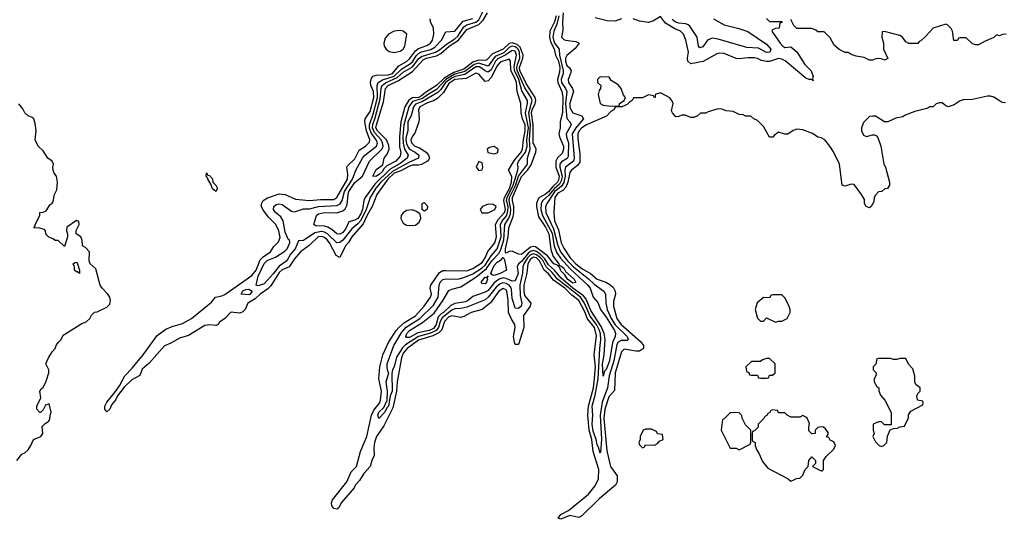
# Model space of a CAD drawing. Header units: inches. Extents: x 2380249 to 2585472, y 382747 to 546448.
# Tile 399 of 626: x 2492295 to 2498801, y 473322 to 476625. Entities that reach past the tile are written whole.
import ezdxf

# ---------------------------------------------------------------- set-up
doc = ezdxf.new("R2010")
doc.units = ezdxf.units.IN
doc.header["$MEASUREMENT"] = 0
doc.layers.add('C4497', color=7, linetype='Continuous')

msp = doc.modelspace()

# ---------------------------------------------------------------- linework, layer by layer
at = {"layer": 'C4497', "color": 4}
for points, elevation in [([(2495885.4, 476670), (2495881.1, 476610), (2495884.5, 476555.5), (2495874.8, 476510), (2495890, 476494.8), (2495902, 476490), (2495970, 476481), (2495991.3, 476470), (2495964.5, 476435.5), (2495910, 476389.3), (2495901.7, 476370), (2495902.4, 476350), (2495910, 476323), (2495927.4, 476307.4), (2495938, 476290), (2495935.3, 476270), (2495919.5, 476230), (2495921.1, 476210), (2495947.4, 476170), (2495954.4, 476150), (2495930, 476074), (2495930, 476044), (2495950, 476010.4), (2496008.6, 475988.6), (2496021.6, 475970), (2495970, 475909.8), (2495944.7, 475870), (2495958.9, 475710), (2495953.4, 475690), (2495902.3, 475650), (2495896.8, 475630), (2495899.1, 475590), (2495891, 475549), (2495875.8, 475524.2), (2495830, 475487.8), (2495778, 475410), (2495770, 475388), (2495772, 475350), (2495823.2, 475243.2), (2495850, 475132.4), (2495868.7, 475090), (2495914.6, 475030), (2495954.5, 474990), (2496052.5, 474912.5), (2496090, 474876.1), (2496154.9, 474830), (2496165.5, 474810), (2496167.5, 474752.5), (2496177.2, 474710), (2496203.5, 474650), (2496230, 474608.1), (2496308.4, 474530), (2496314.9, 474510), (2496310, 474504.5), (2496270, 474504.4), (2496250, 474494), (2496241.6, 474478.4), (2496221.2, 474370), (2496189.6, 474270.4), (2496178.9, 474190), (2496144.2, 474095.8), (2496131.2, 474010), (2496138.8, 473850), (2496133.4, 473766.6), (2496130, 473759), (2496119.5, 473799.5), (2496110, 473814), (2496103.4, 473850), (2496085, 473905), (2496078.5, 473950), (2496081.6, 474010), (2496077.7, 474070), (2496097.6, 474142.4), (2496116.9, 474250), (2496128.3, 474450), (2496135.9, 474510), (2496132.8, 474547.2), (2496125.6, 474570), (2496106.4, 474610), (2496065.2, 474665.2), (2496026.9, 474750), (2496001.3, 474790), (2495848.4, 474910), (2495813.2, 474953.2), (2495774.2, 474990), (2495753.5, 475030), (2495736.9, 475050), (2495710, 475071.4), (2495690, 475077.6), (2495670, 475071), (2495650.1, 475050), (2495626.7, 475010), (2495620.1, 474990), (2495616.8, 474950), (2495600.9, 474870), (2495602.1, 474802.1), (2495612.8, 474750), (2495607.7, 474730), (2495590, 474716.2), (2495570, 474718), (2495566, 474726), (2495550, 474781.2), (2495544, 474844), (2495538, 474858), (2495529.2, 474869.2), (2495510, 474880.7), (2495490, 474884.6), (2495470, 474878.4), (2495444.2, 474855.8), (2495390, 474789.7), (2495370, 474773.7), (2495250, 474724.8), (2495210, 474715.3), (2495170, 474712.9), (2495150, 474704.8), (2495086.1, 474653.9), (2495073, 474630), (2495061.5, 474590), (2495046, 474570), (2495010, 474551.4), (2494929.3, 474530.7), (2494844.7, 474475.3), (2494823.7, 474456.3), (2494785.5, 474394.5), (2494770, 474329.3), (2494758.4, 474310), (2494754.2, 474285.8), (2494755.2, 474170), (2494742.8, 474137.2), (2494731.2, 474070), (2494720.9, 474059.1), (2494707.7, 474030), (2494667.5, 473987.5), (2494662, 474010), (2494668.6, 474030), (2494700.1, 474059.9), (2494723, 474110), (2494725.3, 474170), (2494716.9, 474230), (2494735.3, 474290), (2494730, 474295.3), (2494723.7, 474323.7), (2494724, 474350), (2494767.6, 474470), (2494819.9, 474560.1), (2494848.8, 474591.2), (2494938.5, 474650), (2495030, 474738.7), (2495060.3, 474790), (2495066.6, 474870), (2495074, 474890), (2495090, 474908), (2495110, 474912), (2495190.4, 474910.4), (2495230, 474920.8), (2495290, 474945.8), (2495350, 474984.6), (2495370, 475002.7), (2495410, 475064.7), (2495451.1, 475110), (2495475.6, 475190), (2495472.1, 475270), (2495481, 475290), (2495511.8, 475328.2), (2495521.5, 475358.5), (2495521.8, 475390), (2495512.1, 475430), (2495515.2, 475450), (2495555.6, 475530), (2495586.6, 475630), (2495588.5, 475650), (2495583.5, 475670), (2495590, 475688), (2495637.6, 475750), (2495647.5, 475790), (2495646.3, 475830), (2495656.1, 475910), (2495637.3, 476010), (2495651.2, 476070), (2495650.7, 476090), (2495613.7, 476153.7), (2495593.7, 476230), (2495565.7, 476290), (2495563.5, 476316.5), (2495578.9, 476390), (2495570, 476416.5), (2495550, 476422), (2495508.2, 476391.8), (2495454.3, 476365.7), (2495439.4, 476350), (2495410, 476292.9), (2495390, 476279.3), (2495370, 476286.4), (2495333.2, 476313.2), (2495310, 476313.2), (2495237.3, 476262.7), (2495173.4, 476250), (2495150, 476238.7), (2495109.6, 476210), (2495077.2, 476162.8), (2495057, 476143), (2494956.8, 476083.2), (2494910, 476067.6), (2494896.3, 476050), (2494881.6, 475990), (2494860.2, 475950), (2494859.8, 475890), (2494848.3, 475851.7), (2494847.1, 475830), (2494850, 475806), (2494861.5, 475781.5), (2494871.6, 475770), (2494908.5, 475750), (2494932, 475730), (2494930.4, 475710), (2494870, 475683.7), (2494757.7, 475622.3), (2494681.9, 475550), (2494648.9, 475511.1), (2494611, 475450), (2494585.5, 475370), (2494550, 475298.2), (2494530, 475274.8), (2494490, 475242.3), (2494430, 475167.3), (2494410, 475152.4), (2494390, 475149.7), (2494328.8, 475208.8), (2494310, 475220.2), (2494290, 475224.1), (2494244.4, 475215.6), (2494170, 475166), (2494138, 475162), (2494114.6, 475110), (2494085.3, 475074.8), (2494061.1, 475030), (2494010, 474996.3), (2493970, 474944.8), (2493910, 474879.3), (2493870, 474865.2), (2493858, 474870), (2493871.1, 474930), (2493910, 475013.4), (2493930, 475032.3), (2493985.3, 475054.7), (2494046.4, 475093.6), (2494062.4, 475110), (2494080.9, 475150), (2494077.2, 475170), (2494070, 475175.1), (2494050, 475219.3), (2494035.2, 475295.2), (2494020.6, 475320.6), (2493985.6, 475350), (2493971.8, 475370), (2493974.5, 475390), (2493990, 475403.8), (2494010, 475406.7), (2494030, 475403.1), (2494090, 475359.3), (2494110, 475355.8), (2494170, 475375.6), (2494210, 475374.3), (2494270, 475389.2), (2494390, 475396.9), (2494412.9, 475407.1), (2494425.6, 475430), (2494442.3, 475490), (2494494, 475570), (2494516.9, 475630), (2494560.4, 475710), (2494573.5, 475726.5), (2494653.5, 475790), (2494658.8, 475810), (2494651.4, 475830), (2494617.1, 475877.1), (2494607.2, 475907.2), (2494605.9, 475930), (2494630, 476000.4), (2494658.3, 476110), (2494657.7, 476190), (2494664.7, 476210), (2494693.1, 476226.9), (2494770, 476250.8), (2494820, 476300), (2494869.9, 476330.1), (2494890, 476347.5), (2494914.2, 476385.8), (2494930, 476401.8), (2494950, 476412.4), (2495011.6, 476428.4), (2495037.5, 476442.5), (2495081.3, 476490), (2495110, 476544.7), (2495170, 476550.4), (2495225, 476615.1), (2495290, 476633.7)], 32), ([(2495858.2, 476650), (2495844, 476596), (2495824.2, 476550), (2495817.3, 476510), (2495829.5, 476470), (2495859.5, 476430), (2495862.3, 476390), (2495886.7, 476290), (2495885.5, 476270), (2495872.8, 476230), (2495876, 476210), (2495901.6, 476170), (2495909.4, 476149.4), (2495902.3, 476070), (2495910, 475972), (2495930.8, 475950), (2495938.4, 475930), (2495905.8, 475870), (2495907.2, 475850), (2495921.4, 475810), (2495919.6, 475720.4), (2495913.1, 475706.9), (2495875.1, 475684.9), (2495864.3, 475670), (2495863.5, 475650), (2495879.9, 475590), (2495876.2, 475563.8), (2495861.9, 475538.1), (2495830, 475509.9), (2495790, 475461.9), (2495752.2, 475430), (2495741.7, 475410), (2495739.5, 475370), (2495750.1, 475330), (2495813, 475213), (2495827.2, 475127.2), (2495843.3, 475083.3), (2495868.3, 475048.3), (2495935.7, 474975.7), (2496050, 474868.8), (2496063.6, 474850), (2496083.6, 474790), (2496116.3, 474756.3), (2496132.8, 474710), (2496170, 474659), (2496224.7, 474570), (2496232.6, 474550), (2496229.2, 474530), (2496212.4, 474490), (2496192.4, 474370), (2496170, 474312.7), (2496159.8, 474300.2), (2496150, 474269.2), (2496146.5, 474350), (2496156.5, 474410), (2496163, 474510), (2496156.5, 474550), (2496136.9, 474596.9), (2496070, 474702.3), (2496038.3, 474778.3), (2496020.4, 474800.4), (2495950, 474849.3), (2495870, 474918), (2495828.3, 474968.3), (2495790, 475003.5), (2495764.6, 475044.6), (2495734.8, 475074.8), (2495710, 475092.4), (2495690, 475099), (2495670, 475093.5), (2495656.6, 475083.4), (2495610, 475026.6), (2495590.3, 475010), (2495583.1, 474990), (2495587.9, 474947.9), (2495570, 474898), (2495550, 474895.3), (2495510, 474915), (2495490, 474918.3), (2495464.2, 474910), (2495430, 474884.2), (2495390, 474835.3), (2495370, 474823.9), (2495290, 474794.8), (2495260.3, 474770), (2495240.3, 474759.7), (2495170, 474749), (2495144.6, 474735.4), (2495095.2, 474690), (2495079, 474681), (2495060.6, 474659.4), (2495046.8, 474610), (2495030, 474583.9), (2495001.6, 474570), (2494924.8, 474555.2), (2494870, 474524.1), (2494850, 474522.9), (2494846, 474530), (2494853, 474550), (2494871.5, 474570), (2494956.5, 474623.5), (2495034.8, 474685.2), (2495093.3, 474770), (2495130, 474834.9), (2495150, 474844.2), (2495210, 474859), (2495310, 474921.8), (2495379.6, 474980.4), (2495414.8, 475030), (2495460.9, 475079.1), (2495474, 475106), (2495493.7, 475170), (2495501.3, 475270), (2495527.1, 475312.9), (2495537.4, 475342.6), (2495541, 475370), (2495529.9, 475430), (2495531.8, 475450), (2495570.5, 475529.5), (2495590.4, 475590), (2495649.7, 475670), (2495649.7, 475710), (2495668.7, 475770), (2495664, 475830), (2495670.7, 475930), (2495658.3, 476010), (2495680.8, 476090), (2495675.4, 476110), (2495633.8, 476173.8), (2495583, 476290), (2495580.5, 476310), (2495584.3, 476330), (2495598.9, 476370), (2495597.8, 476410), (2495589.9, 476429.9), (2495579.1, 476439.1), (2495570, 476445.6), (2495550, 476449.2), (2495530, 476441), (2495493.5, 476406.5), (2495437.6, 476382.4), (2495390, 476318.7), (2495330, 476337.7), (2495299.1, 476330), (2495237.2, 476282.8), (2495170, 476264), (2495111.9, 476230), (2495050, 476164.7), (2494990, 476129.3), (2494956.9, 476103.1), (2494890, 476083.2), (2494867, 476050), (2494833.3, 475930), (2494827.1, 475850), (2494829.1, 475809.1), (2494837.3, 475770), (2494861.7, 475730), (2494854.6, 475710), (2494810, 475674.6), (2494743.7, 475636.3), (2494641.7, 475538.3), (2494576.8, 475450), (2494569.2, 475430), (2494560.9, 475370), (2494550, 475342.3), (2494530, 475311), (2494510, 475298.7), (2494470.3, 475289.7), (2494450, 475245.6), (2494430, 475218.7), (2494410, 475206.6), (2494390, 475209.6), (2494357.8, 475237.8), (2494332.2, 475252.3), (2494310, 475259.7), (2494250, 475262.7), (2494239, 475270), (2494257, 475330), (2494270, 475341.6), (2494309.8, 475350.2), (2494390, 475348.5), (2494430, 475361.1), (2494445.5, 475374.5), (2494459.2, 475400.8), (2494465.7, 475470), (2494470.8, 475490), (2494482.4, 475510), (2494510, 475548.1), (2494559.7, 475590), (2494606.6, 475690), (2494689.8, 475770.2), (2494695.9, 475790), (2494693, 475810), (2494682.9, 475830), (2494639.6, 475879.6), (2494626.5, 475910), (2494627.8, 475932.2), (2494644.3, 475975.7), (2494677.6, 476102.4), (2494683.6, 476170), (2494690.7, 476190), (2494712.3, 476207.7), (2494790, 476242), (2494830, 476277.8), (2494890, 476314), (2494932.2, 476367.8), (2494950, 476382.7), (2495043.5, 476410), (2495070, 476426.2), (2495115.6, 476464.4), (2495170, 476497.8), (2495190, 476515.5), (2495230, 476578.9), (2495250, 476590.9), (2495310, 476608.2), (2495330, 476623.2), (2495357.7, 476682.3)], 28), ([(2495839.9, 476650), (2495829, 476610), (2495798.4, 476550), (2495795.1, 476510), (2495801.6, 476481.6), (2495826.1, 476430), (2495836.2, 476390), (2495855.2, 476350), (2495863.9, 476310), (2495862, 476278), (2495848.3, 476230), (2495850.1, 476210), (2495877.4, 476150), (2495883.3, 476110), (2495881.5, 476010), (2495866.2, 475950), (2495865.5, 475910), (2495858, 475870), (2495862, 475850), (2495887.6, 475790), (2495889.1, 475770), (2495879.4, 475740.6), (2495848.9, 475711.1), (2495837.4, 475690), (2495838, 475650), (2495860.4, 475590), (2495855.9, 475564.1), (2495848.5, 475550), (2495817.7, 475522.3), (2495790, 475487.4), (2495770, 475470.6), (2495729.5, 475450.5), (2495720.3, 475439.7), (2495710.2, 475410), (2495710.1, 475390), (2495722.4, 475322.4), (2495770, 475252.3), (2495791.8, 475210), (2495805.1, 475105.1), (2495819.5, 475059.5), (2495858, 475010), (2495859.8, 475000.2), (2495850, 474997.2), (2495843.9, 475003.9), (2495824.2, 475010), (2495783.1, 475063.1), (2495703.4, 475123.4), (2495690, 475126.6), (2495670, 475121.6), (2495610, 475073), (2495590, 475075.6), (2495550, 475094.3), (2495528.4, 475091.6), (2495510, 475081.2), (2495506, 475086), (2495504.8, 475110), (2495522, 475190), (2495526.2, 475250), (2495555.6, 475324.4), (2495560.5, 475350), (2495560.8, 475390), (2495550.6, 475430), (2495551.2, 475450), (2495610, 475589.2), (2495650.8, 475629.2), (2495675.1, 475664.9), (2495705.7, 475750), (2495708.3, 475770), (2495687.4, 475810), (2495687.1, 475930), (2495677.2, 476010), (2495681.1, 476030), (2495700.2, 476070), (2495704.7, 476090), (2495701.4, 476110), (2495642.5, 476202.5), (2495599.9, 476290), (2495597.6, 476310), (2495619.9, 476370), (2495620.9, 476390), (2495602.8, 476442.8), (2495582.1, 476462.1), (2495550, 476471.1), (2495530, 476467.4), (2495490, 476429.9), (2495420.2, 476399.8), (2495380.8, 476359.2), (2495370, 476355.3), (2495330, 476358), (2495290, 476345.1), (2495230, 476298.2), (2495163.2, 476276.9), (2495100.5, 476239.5), (2495050, 476189.3), (2494976.6, 476143.4), (2494950, 476120.8), (2494930, 476111.8), (2494890, 476108.7), (2494866.8, 476093.2), (2494840.2, 476050), (2494813.1, 475950), (2494805.7, 475850), (2494805.6, 475785.6), (2494813.1, 475746.9), (2494810, 475722), (2494779.5, 475690), (2494720.2, 475659.8), (2494700.3, 475639.7), (2494690, 475619.5), (2494670, 475601.3), (2494647.5, 475587.5), (2494629.5, 475589.5), (2494650, 475634), (2494695.5, 475664.5), (2494702.9, 475710), (2494722.9, 475737.1), (2494736.9, 475770), (2494733.9, 475793.9), (2494718, 475830), (2494659.4, 475890), (2494649.3, 475910), (2494651.7, 475930), (2494698.3, 476081.7), (2494712.5, 476170), (2494729.9, 476190.1), (2494797, 476223), (2494890, 476282.2), (2494960.7, 476359.3), (2494983.6, 476370), (2495050, 476387.2), (2495077.7, 476402.3), (2495133.8, 476450), (2495194.5, 476490), (2495250, 476559.7), (2495330, 476593.5), (2495358.1, 476621.9), (2495387, 476670)], 24), ([(2497230, 476634), (2497250, 476614), (2497330, 476614), (2497330, 476606), (2497318, 476602), (2497314, 476570), (2497290, 476568), (2497270, 476558), (2497266, 476550), (2497270, 476542), (2497319.1, 476470), (2497338.8, 476450), (2497350, 476442), (2497390, 476444.7), (2497430, 476412), (2497482, 476330), (2497526, 476286), (2497538, 476250), (2497534, 476234), (2497538, 476222), (2497528.9, 476228.9), (2497511.1, 476228.9), (2497490, 476239.3), (2497352.4, 476352.4), (2497330, 476365.1), (2497310, 476368.3), (2497250, 476349.2), (2497229.2, 476349.2), (2497195.9, 476355.9), (2497170, 476369.3), (2497150, 476373.3), (2497106.6, 476373.4), (2497050, 476366.6), (2497030, 476369.3), (2496950, 476400.7), (2496916.8, 476403.2), (2496901.1, 476398.9), (2496810.4, 476349.6), (2496730, 476334), (2496709.5, 476350), (2496707, 476370), (2496714, 476410), (2496697.6, 476490), (2496680.7, 476530), (2496661.2, 476550), (2496624.4, 476564.4), (2496563.3, 476603.3), (2496530, 476645.2), (2496483.4, 476616.6), (2496450, 476606.6), (2496390, 476614.7), (2496349, 476630)], 32), ([(2498810, 476075.3), (2498790, 476078), (2498770, 476088), (2498732.9, 476112.9), (2498710, 476119), (2498690, 476119), (2498590, 476098), (2498530, 476095.3), (2498510, 476088), (2498470, 476062), (2498430, 476048.7), (2498414.6, 476054.6), (2498390, 476075.3), (2498370, 476075.3), (2498350, 476068.7), (2498330, 476048), (2498310, 476048), (2498290, 476038), (2498210, 476018), (2498146, 475994), (2498130, 475982), (2498085.4, 475974.6), (2498031.1, 475948.9), (2498008.9, 475948.9), (2497950, 475988), (2497930, 475988), (2497910, 475986), (2497870, 475946), (2497858, 475910), (2497858, 475890), (2497870, 475862), (2497890, 475852), (2497930, 475864.7), (2497943.6, 475863.6), (2497956.9, 475856.9), (2497965.4, 475845.4), (2497984.7, 475790), (2498006, 475670), (2498016, 475650), (2498042, 475550), (2498042, 475530), (2498030, 475508), (2498012.7, 475507.3), (2497991.6, 475488.4), (2497970, 475486), (2497950, 475466), (2497942, 475450), (2497939.6, 475420.4), (2497922, 475390), (2497910, 475382), (2497889.1, 475389.1), (2497878, 475410), (2497876.4, 475436.4), (2497858, 475470), (2497810, 475535.3), (2497790, 475538), (2497750, 475524), (2497728.7, 475530), (2497712.7, 475670), (2497672.1, 475752.1), (2497649.3, 475789.3), (2497615.3, 475830), (2497590, 475844), (2497569.3, 475849.3), (2497532.9, 475872.9), (2497470, 475898), (2497430, 475902), (2497406.4, 475893.6), (2497370, 475868.7), (2497350, 475868), (2497310, 475882), (2497279.6, 475860.4), (2497270.9, 475849.1), (2497250, 475848.7), (2497210, 475918), (2497170, 475958), (2497146, 475970), (2497127.3, 475987.3), (2497090, 475988), (2497076.4, 475996.4), (2497050, 475998), (2497010, 476018), (2496963.1, 476023.1), (2496934.6, 476034.6), (2496910, 476035.3), (2496843.6, 476016.4), (2496830, 476008), (2496792.7, 476007.3), (2496774, 475990), (2496750, 475978), (2496730, 475978), (2496693.2, 475993.2), (2496670, 475993.2), (2496650, 475984), (2496630, 475982), (2496608, 476010), (2496603.1, 476023.1), (2496613.2, 476070), (2496604, 476090), (2496590, 476108.7), (2496530, 476142), (2496494, 476130), (2496494, 476110), (2496490, 476108), (2496482, 476122), (2496450, 476128), (2496410.7, 476109.3), (2496352, 476108), (2496342, 476090), (2496322, 476078), (2496310, 476064), (2496274, 476050), (2496232, 476048), (2496222, 476030), (2496202, 476018), (2496172.4, 475987.6), (2496039.3, 475930), (2496010.4, 475910), (2495991.7, 475890), (2495982.8, 475870), (2495982, 475838), (2495997.4, 475737.4), (2495996.1, 475683.9), (2495980, 475660), (2495942, 475630), (2495930, 475614), (2495917.5, 475550), (2495903.2, 475516.8), (2495883.5, 475496.5), (2495850, 475477.8), (2495831.6, 475450), (2495823.8, 475350), (2495830, 475296), (2495855.5, 475235.5), (2495872.9, 475150), (2495890, 475113.7), (2495931.4, 475050), (2495970.3, 475010), (2496010, 474979.7), (2496067.3, 474947.3), (2496110, 474909.1), (2496169.2, 474889.2), (2496195.3, 474875.3), (2496216.7, 474856.7), (2496230.4, 474830), (2496232.4, 474810), (2496218, 474762), (2496217.8, 474730), (2496240.7, 474650), (2496270.3, 474610), (2496396.7, 474496.7), (2496417.3, 474470), (2496417.3, 474450), (2496390, 474433.6), (2496367.3, 474432.7), (2496290, 474446.3), (2496271.2, 474428.8), (2496230.3, 474290.2), (2496225.7, 474174.3), (2496188.2, 474131.8), (2496160.9, 474050), (2496155.8, 473990), (2496174.7, 473774.7), (2496199.7, 473670), (2496242.4, 473610), (2496242.6, 473570), (2496232.3, 473547.7), (2496124, 473456), (2496010, 473343.7), (2495990, 473334.5), (2495930, 473346.6), (2495870, 473321.6), (2495853.2, 473330), (2495870, 473354), (2495920.5, 473379.5), (2496053, 473487), (2496097.7, 473542.3), (2496119.7, 473590), (2496121.4, 473650), (2496084.3, 473770), (2496075.5, 473850), (2496057.3, 473910), (2496048.4, 474010), (2496053.6, 474070), (2496086, 474190), (2496092.1, 474230), (2496098.9, 474330), (2496090.8, 474410), (2496105.8, 474534.2), (2496092.5, 474590), (2496046.8, 474646.9), (2496030, 474694.3), (2495990, 474768), (2495943.4, 474803.4), (2495896.8, 474850), (2495823.4, 474903.4), (2495790, 474944.1), (2495760.7, 474970), (2495730, 475031.2), (2495710, 475049.8), (2495690, 475054.7), (2495670, 475042), (2495653.5, 475010), (2495646.8, 474950), (2495627, 474870), (2495625.5, 474830), (2495630, 474802.4), (2495672.7, 474750), (2495667.2, 474730), (2495624.9, 474670), (2495626, 474590), (2495590, 474478), (2495570, 474478), (2495565.2, 474490), (2495558.4, 474530), (2495569.7, 474590), (2495566.9, 474610), (2495542.2, 474650), (2495525.8, 474690), (2495522.6, 474770), (2495514.2, 474830), (2495510, 474838), (2495490, 474847.1), (2495462, 474830), (2495406.7, 474753.3), (2495351.1, 474708.9), (2495278.8, 474690), (2495230, 474661.6), (2495210, 474655.8), (2495150, 474667.3), (2495130, 474660.3), (2495101.3, 474630), (2495084.5, 474575.5), (2495065, 474555), (2495025.6, 474534.4), (2494930, 474505.8), (2494854.4, 474450), (2494830, 474420.4), (2494819, 474390), (2494788.7, 474231.3), (2494784.8, 474170), (2494761.4, 474058.6), (2494701.2, 473938.8), (2494653.7, 473870), (2494639.7, 473830), (2494634.4, 473794.4), (2494636.3, 473743.7), (2494621, 473710), (2494610.8, 473670), (2494570, 473625.2), (2494541.2, 473578.8), (2494513.4, 473550), (2494504.9, 473530), (2494419.3, 473430), (2494403, 473397), (2494390.5, 473389.5), (2494370, 473392.7), (2494357, 473410), (2494354.5, 473430), (2494360.9, 473450), (2494457, 473570), (2494484.4, 473635.6), (2494519.5, 473670), (2494546.6, 473770), (2494587.8, 473870), (2494619.8, 474010), (2494635.6, 474044.4), (2494671.7, 474090), (2494678.8, 474110), (2494685.3, 474170), (2494668, 474250), (2494674.5, 474330), (2494694.2, 474410), (2494732.2, 474490), (2494783.1, 474570), (2494801, 474590), (2494837.3, 474622.7), (2494910, 474667.1), (2494966.9, 474730), (2495009.5, 474790), (2495016.3, 474810), (2495007.6, 474850), (2495011.1, 474870), (2495070, 474954.3), (2495090, 474966.3), (2495110, 474967.7), (2495250, 474963.8), (2495290, 474979.3), (2495350, 475019.6), (2495369.8, 475050), (2495388.2, 475091.8), (2495433.8, 475150), (2495445.3, 475190), (2495439.3, 475270), (2495456.9, 475303.1), (2495498.7, 475350), (2495505.3, 475370), (2495494.7, 475430), (2495498.4, 475450), (2495531.1, 475510), (2495543.8, 475550), (2495547.3, 475587.3), (2495526, 475630), (2495564.1, 475695.9), (2495607.6, 475750), (2495616.5, 475770), (2495623.2, 475830), (2495636.1, 475890), (2495634.6, 475930), (2495618.4, 475970), (2495608.6, 476010), (2495607.1, 476070), (2495582.9, 476150), (2495577.2, 476210), (2495570, 476234), (2495540.7, 476290), (2495539.1, 476350), (2495530, 476365.1), (2495470, 476343.9), (2495450, 476319.7), (2495410, 476242.4), (2495390, 476220.7), (2495370, 476217), (2495330, 476266), (2495310, 476271.2), (2495244.6, 476235.4), (2495170, 476229.8), (2495130, 476202.8), (2495095.2, 476144.8), (2495055.1, 476104.9), (2495030, 476088.5), (2494990, 476075.4), (2494938.3, 476050), (2494930.3, 476030), (2494934.6, 475970), (2494932, 475950), (2494906, 475874), (2494890, 475854.5), (2494880.3, 475830), (2494883.6, 475810), (2494905.5, 475790), (2494937, 475777), (2494980.3, 475750), (2494997, 475730), (2495002.4, 475710), (2494998.6, 475701.5), (2494990.3, 475689.7), (2494950, 475668.5), (2494930, 475662.4), (2494890, 475662.3), (2494870, 475657.4), (2494813.3, 475626.7), (2494770, 475609.3), (2494727.1, 475570), (2494655.2, 475470), (2494624.7, 475390), (2494590, 475333.3), (2494564.5, 475275.5), (2494490.3, 475190), (2494467.8, 475152.2), (2494447.6, 475130), (2494410, 475052.7), (2494386.6, 475066.6), (2494342.4, 475150), (2494326, 475170), (2494310, 475184.2), (2494291.8, 475191.8), (2494266.4, 475190), (2494206.8, 475133.2), (2494150, 475089.7), (2494110, 475043.5), (2494076.5, 474990), (2494030, 474971.4), (2494010, 474954), (2493953.5, 474866.5), (2493934.5, 474845.5), (2493884.6, 474810), (2493850, 474778.7), (2493803, 474750), (2493784.4, 474710), (2493770, 474694), (2493750, 474685.4), (2493690, 474692.4), (2493650, 474649), (2493614.8, 474625.2), (2493606, 474610), (2493590, 474604.2), (2493550, 474608.6), (2493517.6, 474602.4), (2493410, 474538), (2493350, 474518.4), (2493294.2, 474485.8), (2493251.4, 474468.6), (2493150, 474354), (2493105.1, 474314.9), (2493088, 474272), (2493036.7, 474243.3), (2492984.9, 474195.1), (2492942, 474138), (2492927.7, 474110), (2492900.9, 474079.1), (2492890, 474049.3), (2492870, 474033.2), (2492858, 474050), (2492857.6, 474070), (2492870, 474097.3), (2492922, 474158), (2492954.8, 474205.2), (2492989.3, 474270), (2493038.5, 474321.5), (2493110.9, 474409.1), (2493203.3, 474536.7), (2493260.6, 474579.4), (2493302.5, 474597.5), (2493370, 474617.2), (2493429.6, 474650), (2493563.2, 474756.8), (2493589.5, 474790.5), (2493630, 474798.3), (2493650, 474807.4), (2493830, 474933.8), (2493857.5, 474970), (2493883.1, 475036.9), (2493903, 475057), (2493951.3, 475090), (2493974, 475126), (2494004.7, 475155.3), (2494015.8, 475184.2), (2494008.3, 475230), (2493987.8, 475270), (2493939, 475319), (2493900.7, 475370), (2493891.8, 475390), (2493892, 475408), (2493904, 475430), (2493932.9, 475447.1), (2494010, 475473.4), (2494048.5, 475468.5), (2494118.4, 475438.4), (2494210, 475428.9), (2494282.8, 475437.2), (2494370, 475435.5), (2494391.2, 475448.8), (2494460.3, 475570), (2494463.1, 475603.1), (2494455.8, 475650), (2494461, 475659), (2494510, 475704.2), (2494538.4, 475761.6), (2494580.7, 475790), (2494605.6, 475814.4), (2494609.7, 475830), (2494586.2, 475890), (2494575.6, 475950), (2494578.7, 475970), (2494610, 476018.4), (2494634.9, 476110), (2494632.1, 476150), (2494615.6, 476190), (2494612.2, 476210), (2494620.5, 476239.5), (2494630, 476252.2), (2494650, 476258), (2494730, 476260.5), (2494758.5, 476270), (2494800.7, 476319.3), (2494850.4, 476349.6), (2494870, 476367.1), (2494910, 476420.2), (2494930, 476434.5), (2494984.6, 476455.4), (2495009.6, 476470), (2495022.6, 476490), (2495032.4, 476530), (2495029.7, 476569.7), (2495009.6, 476610), (2495007.3, 476630)], 36), ([(2496270.8, 476630), (2496230, 476616.4), (2496177.4, 476617.4), (2496097.1, 476637.1)], 32), ([(2496880.5, 476630), (2496950, 476591.6), (2497047.5, 476567.5), (2497106.2, 476546.2), (2497230, 476463.8), (2497259.3, 476430), (2497257.3, 476422.7), (2497250.7, 476410), (2497230, 476407.3), (2497176.1, 476436.1), (2497100.9, 476440.9), (2496910, 476495.8), (2496870, 476502), (2496840.7, 476490), (2496810, 476446), (2496790, 476439), (2496781.2, 476450), (2496772, 476510), (2496722.8, 476582.8), (2496712.1, 476592.1), (2496696.8, 476596.8), (2496650, 476601.5), (2496628.7, 476608.7), (2496605.4, 476625.4)], 28), ([(2498814, 476530), (2498790, 476528), (2498770, 476518), (2498750, 476526), (2498731.6, 476508.4), (2498670, 476482), (2498630, 476458), (2498610, 476458), (2498590, 476466), (2498550, 476506), (2498510, 476506), (2498498, 476502), (2498491.6, 476488.4), (2498467.3, 476487.3), (2498458, 476550), (2498450, 476566), (2498428.4, 476588.4), (2498415.3, 476595.3), (2498331.1, 476568.9), (2498283.6, 476516.4), (2498250, 476486), (2498238, 476482), (2498230, 476468), (2498170, 476468.7), (2498150, 476478), (2498128.7, 476510), (2498110, 476521.2), (2498010, 476548), (2497994, 476546), (2497991.3, 476510), (2498002, 476470), (2498002, 476430), (2498031.6, 476368.4), (2498010, 476358), (2497987.3, 476367.3), (2497970, 476368), (2497952.7, 476367.3), (2497930, 476358), (2497910, 476358), (2497874.6, 476374.6), (2497823.1, 476383.1), (2497790, 476395.3), (2497770, 476408), (2497748.9, 476408.9), (2497710, 476428), (2497676.4, 476456.4), (2497650, 476506), (2497610, 476546), (2497570, 476546), (2497556.4, 476556.4), (2497530, 476566), (2497430, 476566), (2497410, 476586), (2497390, 476626)], 32), ([(2492275.3, 473710), (2492310, 473752), (2492330, 473762), (2492350, 473782), (2492368.7, 473810), (2492386, 473850), (2492435.3, 473870), (2492448.7, 473890), (2492444, 473936), (2492464, 473956), (2492488, 473970), (2492494.6, 473985.4), (2492495.3, 474010), (2492502, 474030), (2492490, 474086), (2492464.7, 474075.3), (2492450, 474046), (2492431.6, 474028.4), (2492428.4, 474028.4), (2492408, 474050), (2492408, 474070), (2492435.3, 474124.7), (2492428.7, 474170), (2492436.4, 474183.6), (2492450, 474194), (2492470, 474234), (2492488, 474290), (2492488, 474310), (2492468, 474350), (2492486, 474390), (2492508.7, 474430), (2492528.7, 474450), (2492535.3, 474470), (2492549.2, 474490.8), (2492568.7, 474510), (2492581.2, 474538.8), (2492704.7, 474615.3), (2492733.6, 474626.4), (2492758, 474650), (2492768.9, 474671.1), (2492790, 474692), (2492807.3, 474692.7), (2492870, 474724.7), (2492890, 474744.7), (2492894.3, 474770), (2492889.6, 474790), (2492876.9, 474810), (2492839.5, 474850), (2492827, 474870), (2492797.2, 474977.2), (2492761.2, 475010), (2492754, 475030), (2492755.3, 475090), (2492730, 475118), (2492709.1, 475129.1), (2492708.4, 475168.4), (2492698, 475190), (2492668, 475210), (2492668.4, 475231.6), (2492688, 475270), (2492686, 475290), (2492670, 475298), (2492606, 475254), (2492604.7, 475230), (2492612, 475210), (2492612, 475190), (2492590, 475126), (2492550, 475166), (2492530, 475166), (2492516.4, 475176.4), (2492487.3, 475187.3), (2492467.3, 475207.3), (2492466, 475230), (2492458, 475238), (2492427.3, 475247.3), (2492388, 475250), (2492398, 475262), (2492398, 475270), (2492428, 475330), (2492429.1, 475350.9), (2492450, 475352), (2492470, 475362), (2492496.4, 475403.6), (2492510, 475412), (2492517.2, 475422.8), (2492524, 475470), (2492540.4, 475499.6), (2492544, 475550), (2492539, 475590), (2492522, 475610), (2492515.3, 475630), (2492514, 475650), (2492519, 475670), (2492508.7, 475690), (2492482, 475710), (2492450, 475758), (2492418, 475790), (2492398, 475830), (2492404, 475890), (2492398, 475938), (2492388.9, 475968.9), (2492378, 475978), (2492350, 475989), (2492329.5, 476009.5), (2492316, 476036), (2492289.1, 476069.1)], 44)]:
    msp.add_lwpolyline(points, dxfattribs=dict(at, elevation=elevation))
for points, elevation in [([(2494810, 476553.6), (2494770, 476549.4), (2494731, 476530), (2494710, 476502), (2494701.6, 476470), (2494703.8, 476450), (2494715.5, 476430), (2494735.8, 476415.8), (2494770, 476409), (2494810, 476417), (2494829.5, 476430), (2494840.5, 476450), (2494854, 476530), (2494829.5, 476549.5)], 44), ([(2496130, 476248), (2496112, 476230), (2496112, 476210), (2496134, 476190), (2496132, 476170), (2496123.6, 476156.4), (2496118, 476130), (2496131.3, 476070), (2496150, 476060.7), (2496184.7, 476055.3), (2496250, 476054), (2496258, 476062), (2496258, 476070), (2496288.7, 476090), (2496298, 476110), (2496285.6, 476125.6), (2496269, 476170), (2496250, 476195.3), (2496203.1, 476223.1), (2496190, 476246)], 36), ([(2495430, 475786), (2495400.5, 475779.5), (2495384.7, 475770), (2495387.5, 475747.5), (2495430, 475739.1), (2495450, 475744), (2495455.1, 475750), (2495456, 475770)], 44), ([(2495330, 475688), (2495311, 475650), (2495330, 475627.3), (2495350, 475632), (2495356, 475650), (2495350, 475678)], 44), ([(2493590, 475488.7), (2493570, 475506), (2493558, 475538), (2493538, 475570), (2493538, 475578), (2493528, 475590), (2493530, 475612), (2493538, 475598), (2493550, 475594), (2493570, 475572), (2493572, 475550), (2493590, 475532), (2493602, 475510)], 36), ([(2494970, 475415.3), (2494964.7, 475415.3), (2494952.7, 475407.3), (2494952.7, 475372.7), (2494970, 475362), (2494990, 475374), (2494992.7, 475390)], 44), ([(2495390, 475406.3), (2495353.4, 475390), (2495337.1, 475370), (2495349.2, 475349.2), (2495390, 475348), (2495435.6, 475370), (2495444.5, 475390), (2495422.8, 475402.8)], 44), ([(2494890, 475369), (2494850, 475364), (2494830, 475349), (2494814.8, 475330), (2494813.4, 475310), (2494830, 475278.8), (2494850, 475267.3), (2494870, 475264), (2494910, 475267.3), (2494933.6, 475286.4), (2494945.2, 475310), (2494940.4, 475340.4), (2494918, 475358)], 44), ([(2492690, 474948), (2492678, 474958), (2492670, 474958), (2492658, 474970), (2492658, 474990), (2492648, 475010), (2492660.4, 475019.6), (2492670, 475022), (2492678, 475010), (2492690.8, 474970)], 44), ([(2495430, 474934.5), (2495417.2, 474937.2), (2495409.1, 474949.1), (2495430, 474999.3), (2495450, 475022.4), (2495479.4, 475040.6), (2495490, 475054.8), (2495498, 475038), (2495510.8, 474970), (2495470, 474946)], 24), ([(2495950, 474883.9), (2495915.1, 474910), (2495898, 474938), (2495870, 474965.1), (2495864.4, 474984.4), (2495857.2, 474990), (2495860.2, 474999.8), (2495870, 474998), (2495890, 474982), (2495900.6, 474960.6), (2495958.9, 474910), (2495970, 474888)], 24), ([(2495370, 474878), (2495350, 474881.2), (2495343.7, 474890), (2495370, 474922.8), (2495379, 474921), (2495390.9, 474930.9), (2495382, 474918), (2495386, 474910), (2495380.5, 474890)], 24), ([(2493810, 474806), (2493758, 474810), (2493770, 474833), (2493790, 474842), (2493810, 474842.8), (2493830.9, 474830.9), (2493817.3, 474810)], 32), ([(2497330, 474806), (2497270, 474806), (2497258, 474802), (2497250, 474786), (2497210, 474788), (2497167.5, 474752.5), (2497154.8, 474710), (2497170, 474652), (2497190, 474632), (2497210, 474632), (2497230, 474654), (2497290, 474624.7), (2497310, 474632), (2497330, 474632), (2497366, 474650), (2497386, 474690), (2497386, 474710), (2497376.4, 474736.4), (2497350, 474786)], 44), ([(2497250, 474386), (2497230, 474386), (2497203.6, 474376.4), (2497190, 474366), (2497130, 474366), (2497094, 474330), (2497098, 474298), (2497112.7, 474292.7), (2497118, 474278), (2497130, 474274), (2497170, 474274), (2497178, 474258), (2497190, 474254), (2497230, 474254), (2497242, 474258), (2497250, 474274), (2497270, 474274), (2497286, 474290), (2497286, 474350)], 44), ([(2498150, 474386), (2498110, 474386), (2498090, 474378), (2498070, 474378), (2498050, 474386), (2497970, 474386), (2497958, 474382), (2497951.6, 474348.4), (2497934, 474330), (2497934, 474310), (2497954, 474290), (2497952, 474270), (2497942, 474250), (2497942, 474230), (2497959.6, 474199.6), (2497971.3, 474190), (2497971.6, 474171.6), (2497982, 474142), (2498012, 474110), (2498052.7, 474027.3), (2498052.7, 473947.3), (2498010, 473946), (2497990, 473966), (2497970, 473966), (2497934, 473950), (2497934, 473910), (2497942, 473890), (2497932, 473870), (2497950, 473834), (2497974, 473810), (2497990, 473802), (2498006, 473810), (2498026, 473830), (2498028.4, 473871.6), (2498047.3, 473912.7), (2498070, 473922), (2498096.4, 473923.6), (2498110, 473934), (2498142, 473938), (2498167.3, 473992.7), (2498168.4, 474011.6), (2498183.1, 474036.9), (2498262, 474078), (2498266, 474090), (2498262, 474102), (2498228.4, 474108.4), (2498223.1, 474136.9), (2498230, 474154), (2498246, 474170), (2498246, 474190), (2498218, 474210), (2498210, 474226), (2498208.9, 474268.9), (2498196.4, 474316.4), (2498167.3, 474347.3)], 44), ([(2497270, 474046), (2497258, 474042), (2497252.7, 474027.3), (2497238, 474022), (2497232.7, 474007.3), (2497218, 474002), (2497212.7, 473987.3), (2497174, 473950), (2497174, 473930), (2497150, 473906), (2497138, 473902), (2497134, 473890), (2497134, 473850), (2497138, 473838), (2497154, 473830), (2497154, 473810), (2497163.6, 473783.6), (2497179.6, 473759.6), (2497203.6, 473703.6), (2497239.6, 473659.6), (2497374, 473590), (2497390, 473574), (2497410, 473582), (2497428.4, 473591.6), (2497450, 473594), (2497470, 473614), (2497486, 473650), (2497506, 473670), (2497508.7, 473711.3), (2497530, 473734), (2497554, 473710), (2497554, 473690), (2497534, 473670), (2497590, 473642), (2497598, 473642), (2497606, 473650), (2497606, 473710), (2497623.1, 473736.9), (2497674.6, 473785.4), (2497686, 473810), (2497674.6, 473834.6), (2497650, 473846), (2497642, 473862), (2497627.3, 473867.3), (2497638, 473882), (2497636.4, 473896.4), (2497620.4, 473920.4), (2497606, 473930), (2497590, 473934), (2497570, 473928), (2497552, 473910), (2497552, 473888), (2497530, 473886), (2497510, 473906), (2497509, 473931), (2497514.6, 473954.6), (2497498, 473990), (2497490, 473998), (2497470, 474008), (2497450, 473998), (2497390, 473998), (2497366, 474010), (2497350, 474026), (2497310, 474026), (2497302, 474042)], 44), ([(2496992.7, 474027.3), (2496950, 473986), (2496938, 473982), (2496931.3, 473910), (2496990, 473792), (2497030, 473792), (2497050, 473782), (2497122, 473818), (2497126, 473830), (2497126, 473910), (2497090, 473946), (2497068, 473990), (2497067.3, 474007.3), (2497050, 474026)], 44), ([(2496470, 473918), (2496430, 473918), (2496414, 473910), (2496394, 473870), (2496394, 473850), (2496386, 473830), (2496390, 473814), (2496410, 473794), (2496422, 473798), (2496430, 473814), (2496490, 473812), (2496510, 473822), (2496522, 473838), (2496546, 473850), (2496542, 473882), (2496510, 473886), (2496502, 473902)], 44)]:
    msp.add_lwpolyline(points, close=True, dxfattribs=dict(at, elevation=elevation))

doc.saveas('drawing.dxf')
